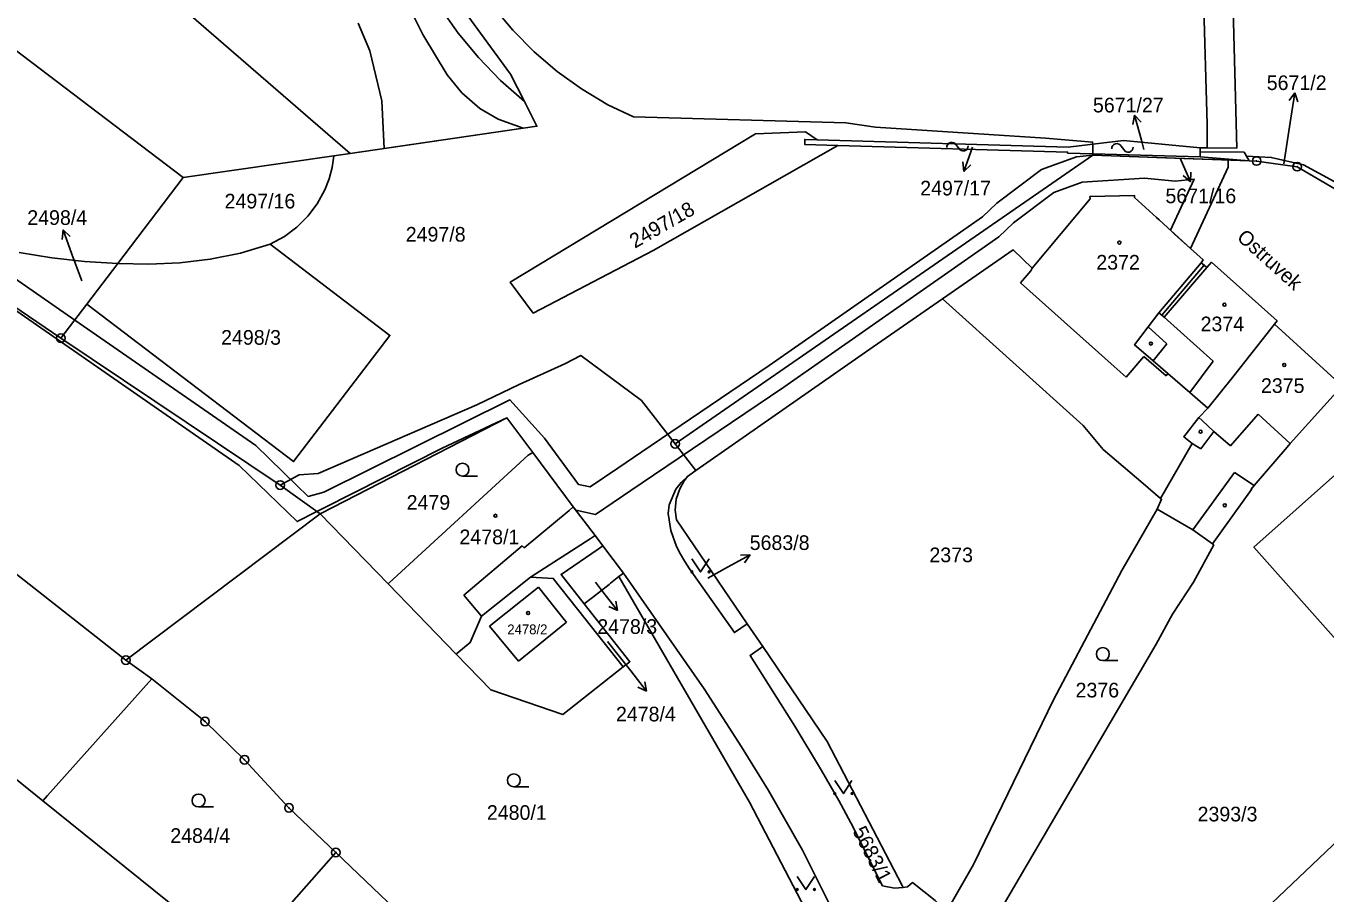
# Model space of a CAD drawing. Extents: x -644096 to -634268, y -1141430 to -1133463.
# Drawn here: x -639182.9 to -639032, y -1138694.8 to -1138594 of the extents above; entities that cross this region are included whole.
import ezdxf

# ---------------------------------------------------------------- set-up
doc = ezdxf.new("R2010")
doc.units = 0
for name, color, linetype in [('_CIVIL_CONSTRUCTION', 7, 'Continuous'), ('B_Hranice _3D', 7, 'Continuous'), ('M_Svah_Nasyp', 7, 'Continuous'), ('M_Svah_Zarez', 7, 'Continuous'), ('svrsek_osa_sjezdy', 7, 'Continuous'), ('svrsek_osa_terminal_VRT', 7, 'Continuous'), ('svrsek_osa_VRT', 7, 'Continuous'), ('svrsek_popisy_VRT', 7, 'Continuous'), ('terminal_VRT', 7, 'Continuous')]:
    doc.layers.add(name, color=color, linetype=linetype)

msp = doc.modelspace()

# ---------------------------------------------------------------- linework, layer by layer
at = {"layer": '_CIVIL_CONSTRUCTION'}
for centre, radius in [((-639040.01, -1138609.72), 0.5), ((-639040.01, -1138609.72), 0.0303), ((-639035.3, -1138610.38), 0.5), ((-639035.3, -1138610.38), 0.0303), ((-639178.86, -1138630.29), 0.5), ((-639178.86, -1138630.29), 0.0303), ((-639107.54, -1138642.57), 0.5), ((-639107.54, -1138642.57), 0.0303), ((-639153.39, -1138647.34), 0.5), ((-639153.39, -1138647.34), 0.0303), ((-639171.31, -1138667.66), 0.5), ((-639171.31, -1138667.66), 0.0303), ((-639162.13, -1138674.79), 0.5), ((-639162.13, -1138674.79), 0.0303), ((-639157.55, -1138679.23), 0.5), ((-639157.55, -1138679.23), 0.0303), ((-639152.38, -1138684.82), 0.5), ((-639152.38, -1138684.82), 0.0303), ((-639146.94, -1138690), 0.5), ((-639146.94, -1138690), 0.0303)]:
    msp.add_circle(centre, radius, dxfattribs=at)
at = {"layer": 'B_Hranice _3D'}
for points in [[(-639144.33, -1138593.73), (-639143, -1138596.94), (-639141.59, -1138602.72), (-639141.31, -1138608.27), (-639125.2, -1138605.92), (-639128.09, -1138604.86), (-639130.21, -1138603.61), (-639132.3, -1138601.82), (-639134.02, -1138599.7), (-639136.84, -1138595.05), (-639138.89, -1138590.89)], [(-639189.22, -1138623.54), (-639158.15, -1138645.06), (-639151.43, -1138651.59), (-639149.14, -1138650.43), (-639148.37, -1138650.04), (-639134.58, -1138643.07), (-639127.07, -1138639.55), (-639124.05, -1138643.57), (-639119.36, -1138649.88), (-639119.08, -1138650.25), (-639116.8, -1138650.75), (-639112.69, -1138647.97), (-639110.06, -1138646.19), (-639094.92, -1138635.96), (-639069.93, -1138618.54), (-639068.23, -1138616.89), (-639063.55, -1138613.38), (-639060.29, -1138612.19), (-639053.05, -1138611.7), (-639049.46, -1138612.05), (-639047.28, -1138611.82), (-639050.03, -1138617.75), (-639047.7, -1138619.86), (-639043.32, -1138610.44), (-639043.33, -1138609.6), (-639046.35, -1138609.49), (-639059.02, -1138609.03), (-639060.93, -1138609.23), (-639064.99, -1138610.72), (-639070.19, -1138614.61), (-639071.85, -1138616.22), (-639096.62, -1138633.48), (-639111.42, -1138643.49), (-639114.21, -1138645.38), (-639117.42, -1138647.55), (-639118.76, -1138647.26), (-639122.69, -1138641.89), (-639126.72, -1138637.44), (-639148.35, -1138648.16), (-639150.14, -1138648.67), (-639151.49, -1138647.36), (-639156.23, -1138642.74), (-639177.25, -1138628.18), (-639187.48, -1138621.1)]]:
    msp.add_lwpolyline(points, dxfattribs=at)
msp.add_lwpolyline([(-639061.67, -1138729.11), (-639043.02, -1138711.42), (-639029.42, -1138698.61), (-639024.39, -1138694.36), (-639021.22, -1138691.58), (-639017.55, -1138695.4), (-639009.24, -1138689.3), (-639019.74, -1138684.25), (-639022.59, -1138681.04), (-639066.4, -1138722.61), (-639064.7, -1138724.38)], close=True, dxfattribs=at)
at = {"layer": 'M_Svah_Nasyp'}
for p, q in [((-639046.31, -1138586.19), (-639045.76, -1138605.46)), ((-639042.3, -1138608.24), (-639042.84, -1138588.24)), ((-639045.76, -1138605.46), (-639045.75, -1138608.21)), ((-639045.75, -1138608.21), (-639046.56, -1138608.21)), ((-639046.56, -1138608.67), (-639041.46, -1138608.7)), ((-639045.75, -1138608.21), (-639042.3, -1138608.24)), ((-639066.08, -1138622.18), (-639066.23, -1138622.48)), ((-639051.35, -1138627.34), (-639046.44, -1138621.53)), ((-639045.79, -1138622.1), (-639050.73, -1138627.87)), ((-639066.23, -1138622.48), (-639067.43, -1138623.86)), ((-639067.43, -1138623.86), (-639056.54, -1138633.58)), ((-639050.73, -1138627.87), (-639051.01, -1138627.63)), ((-639050.73, -1138627.87), (-639045.05, -1138632.96)), ((-639052.59, -1138628.97), (-639050.45, -1138630.96)), ((-639050.45, -1138630.96), (-639052.04, -1138632.92)), ((-639055.16, -1138634.81), (-639053.1, -1138632.43)), ((-639053.1, -1138632.43), (-639050.53, -1138634.65)), ((-639045.05, -1138632.96), (-639047.78, -1138636.61)), ((-639056.54, -1138633.58), (-639055.16, -1138634.81)), ((-639050.53, -1138634.65), (-639050.32, -1138634.41)), ((-639046.34, -1138639.86), (-639046.71, -1138639.51)), ((-639045, -1138641.12), (-639046.34, -1138639.86)), ((-639043.05, -1138642.79), (-639039.85, -1138639.12)), ((-639039.85, -1138639.12), (-639036.1, -1138642.5)), ((-639046.49, -1138643.15), (-639045, -1138641.12)), ((-639045, -1138641.12), (-639043.05, -1138642.79)), ((-639047.51, -1138642.5), (-639046.49, -1138643.15)), ((-639042.58, -1138645.88), (-639047.42, -1138652.56)), ((-639040.28, -1138647.39), (-639042.58, -1138645.88)), ((-639119.86, -1138650.3), (-639125.06, -1138654.65)), ((-639119.86, -1138650.3), (-639119.36, -1138649.88)), ((-639125.31, -1138654.39), (-639132.07, -1138660.14)), ((-639125.06, -1138654.65), (-639125.31, -1138654.39)), ((-639132.07, -1138660.14), (-639130.03, -1138662.55)), ((-639129.1, -1138663.72), (-639123.39, -1138659.2)), ((-639123.39, -1138659.2), (-639120.42, -1138662.96)), ((-639120.42, -1138662.96), (-639120.17, -1138663.27)), ((-639125.74, -1138667.77), (-639129.1, -1138663.72)), ((-639120.17, -1138663.27), (-639125.74, -1138667.77))]:
    msp.add_line(p, q, dxfattribs=at)
msp.add_lwpolyline([(-639041.46, -1138608.7), (-639041.34, -1138608.9), (-639041.18, -1138609.16)], dxfattribs=at)
at = {"layer": 'M_Svah_Zarez'}
for p, q in [((-639074.9, -1138607.85), (-639074.6, -1138608.25)), ((-639055.74, -1138608), (-639055.44, -1138608.4))]:
    msp.add_line(p, q, dxfattribs=at)
for centre in [(-639055.95, -1138619.2), (-639043.75, -1138626.4), (-639052.29, -1138630.91), (-639036.81, -1138633.4), (-639046.52, -1138641.15), (-639043.71, -1138649.69), (-639128.4, -1138650.91), (-639124.61, -1138662.2)]:
    msp.add_circle(centre, 0.175, dxfattribs=at)
for centre, start, end in [((-639075.41, -1138608.14), 29.2914, 181.2189), ((-639074.09, -1138607.96), 209.2914, 1.2189), ((-639056.25, -1138608.29), 29.2914, 181.2189), ((-639054.93, -1138608.11), 209.2914, 1.2189)]:
    msp.add_arc(centre, 0.588, start, end, dxfattribs=at)
at = {"layer": 'svrsek_osa_sjezdy'}
for p, q in [((-639132.23, -1138646.31), (-639130.48, -1138646.31)), ((-639057.87, -1138667.72), (-639056.12, -1138667.72)), ((-639126.27, -1138682.37), (-639124.52, -1138682.37)), ((-639162.88, -1138684.72), (-639161.13, -1138684.72))]:
    msp.add_line(p, q, dxfattribs=at)
for points in [[(-639105.59, -1138655.92), (-639104.59, -1138657.42), (-639103.59, -1138655.92)], [(-639089, -1138681.66), (-639088, -1138683.16), (-639087, -1138681.66)], [(-639093.36, -1138692.8), (-639092.36, -1138694.3), (-639091.36, -1138692.8)]]:
    msp.add_lwpolyline(points, dxfattribs=at)
for centre, radius in [((-639132.23, -1138645.56), 0.75), ((-639105.59, -1138657.42), 0.1), ((-639103.59, -1138657.42), 0.1), ((-639057.87, -1138666.97), 0.75), ((-639126.27, -1138681.62), 0.75), ((-639162.88, -1138683.97), 0.75), ((-639089, -1138683.16), 0.1), ((-639087, -1138683.16), 0.1), ((-639093.36, -1138694.3), 0.1), ((-639091.36, -1138694.3), 0.1)]:
    msp.add_circle(centre, radius, dxfattribs=at)
at = {"layer": 'svrsek_osa_terminal_VRT'}
msp.add_arc((-642050.26, -1145189.6), 8802.25, 41.413152, 75.317049, dxfattribs=at)
at = {"layer": 'svrsek_popisy_VRT'}
for p, q in [((-639035.58, -1138601.8), (-639036.23, -1138602.71)), ((-639036.05, -1138604.76), (-639035.58, -1138601.8)), ((-639035.58, -1138601.8), (-639035.24, -1138602.86)), ((-639054.18, -1138604.39), (-639054.4, -1138605.49)), ((-639053.4, -1138607.29), (-639054.18, -1138604.39)), ((-639054.18, -1138604.39), (-639053.43, -1138605.23)), ((-639036.84, -1138610.03), (-639036.05, -1138604.76)), ((-639053.1, -1138608.39), (-639053.4, -1138607.29)), ((-639072.99, -1138608.1), (-639074.02, -1138610.92)), ((-639074.02, -1138610.92), (-639074.14, -1138609.81)), ((-639074.02, -1138610.92), (-639073.2, -1138610.15)), ((-639048.91, -1138609.38), (-639047.69, -1138612.12)), ((-639047.69, -1138612.12), (-639048.55, -1138611.41)), ((-639047.69, -1138612.12), (-639047.64, -1138611)), ((-639178.61, -1138617.72), (-639178.73, -1138618.83)), ((-639177.58, -1138620.54), (-639178.61, -1138617.72)), ((-639178.61, -1138617.72), (-639177.79, -1138618.49)), ((-639176.44, -1138623.64), (-639177.58, -1138620.54)), ((-639101.46, -1138656.89), (-639098.83, -1138655.44)), ((-639098.83, -1138655.44), (-639099.95, -1138655.48)), ((-639098.83, -1138655.44), (-639099.47, -1138656.36)), ((-639103.75, -1138658.14), (-639101.46, -1138656.89)), ((-639116.79, -1138658.62), (-639116.07, -1138659.55)), ((-639116.07, -1138659.55), (-639114.22, -1138661.92)), ((-639114.22, -1138661.92), (-639115.23, -1138661.43)), ((-639114.22, -1138661.92), (-639114.44, -1138660.82)), ((-639115.41, -1138665.49), (-639112.7, -1138668.91)), ((-639112.7, -1138668.91), (-639110.85, -1138671.28)), ((-639110.85, -1138671.28), (-639111.07, -1138670.18)), ((-639110.85, -1138671.28), (-639111.86, -1138670.79))]:
    msp.add_line(p, q, dxfattribs=at)
at = {"layer": 'terminal_VRT'}
for p, q in [((-639059.02, -1138608.9), (-639059.05, -1138607.77)), ((-639164.66, -1138611.65), (-639147.19, -1138609.13)), ((-639147.19, -1138609.13), (-639145.28, -1138608.85)), ((-639107.54, -1138642.57), (-639059.02, -1138609.03)), ((-639059.02, -1138609.03), (-639059.02, -1138608.9)), ((-639046.56, -1138609.25), (-639059.02, -1138608.9)), ((-639040.86, -1138609.69), (-639059.02, -1138609.03)), ((-639046.56, -1138609.25), (-639040.86, -1138609.69)), ((-639172.26, -1138621.63), (-639164.66, -1138611.65)), ((-639172.26, -1138621.63), (-639175.85, -1138626.34)), ((-639175.85, -1138626.34), (-639178.86, -1138630.29)), ((-639030.09, -1138635.82), (-639037.93, -1138628.65)), ((-639153.39, -1138647.34), (-639178.86, -1138630.29)), ((-639105.14, -1138645.67), (-639107.54, -1138642.57)), ((-639105.14, -1138645.67), (-639106.1, -1138646.34)), ((-639148.77, -1138650.7), (-639153.39, -1138647.34)), ((-639171.31, -1138667.66), (-639148.77, -1138650.7)), ((-639148.77, -1138650.7), (-639140.88, -1138658.82)), ((-639115.92, -1138654.4), (-639116.82, -1138653.21)), ((-639113.54, -1138657.58), (-639115.92, -1138654.4)), ((-639114.06, -1138657.97), (-639113.54, -1138657.58)), ((-639140.88, -1138658.82), (-639132.96, -1138666.96)), ((-639099.18, -1138663.44), (-639097.36, -1138666.1)), ((-639171.31, -1138667.66), (-639168.29, -1138669.83))]:
    msp.add_line(p, q, dxfattribs=at)
for points in [[(-639196.71, -1138512.8), (-639189.16, -1138515.02), (-639178.79, -1138522.4), (-639162.6, -1138540.06), (-639158.76, -1138547.64), (-639148.79, -1138569.34), (-639126.65, -1138599.62), (-639125.04, -1138602.81)], [(-639145.28, -1138608.85), (-639179.89, -1138578.86), (-639210.41, -1138546.76), (-639236.74, -1138562.11), (-639246.33, -1138545.91), (-639262.84, -1138545.41)], [(-639125.04, -1138602.81), (-639127.83, -1138600.36), (-639130.39, -1138597.72), (-639132.74, -1138594.88), (-639134.87, -1138591.85), (-639161.99, -1138549.91)], [(-639215.01, -1138596.54), (-639229.25, -1138585.76), (-639222.36, -1138576.62), (-639217.23, -1138580.53), (-639212.76, -1138575.11), (-639164.66, -1138611.65)], [(-639128.66, -1138591.81), (-639126.39, -1138594.54), (-639123.91, -1138597.03), (-639121.25, -1138599.31), (-639118.4, -1138601.36), (-639115.36, -1138603.18), (-639112.36, -1138604.6), (-639087.71, -1138605.29), (-639084.26, -1138605.81), (-639064.54, -1138607.06), (-639059.06, -1138607.53), (-639059.05, -1138607.77)], [(-639125.04, -1138602.81), (-639123.59, -1138605.68), (-639145.28, -1138608.85)], [(-639178.86, -1138630.29), (-639189.09, -1138623.38), (-639210.53, -1138607.22), (-639209.4, -1138605.68)], [(-639088.64, -1138607.92), (-639110.1, -1138620.12), (-639124.01, -1138627.37), (-639126.69, -1138623.79), (-639098.19, -1138606.58), (-639092.41, -1138606.32), (-639091.04, -1138607.26)], [(-639091.04, -1138607.26), (-639092.48, -1138607.22), (-639092.47, -1138607.81), (-639088.64, -1138607.92)], [(-639091.04, -1138607.26), (-639061.89, -1138608.11), (-639059.05, -1138607.77)], [(-639059.02, -1138608.9), (-639061.96, -1138608.81), (-639061.97, -1138608.69), (-639088.64, -1138607.92)], [(-639059.05, -1138607.77), (-639055.47, -1138607.34), (-639046.56, -1138608.21), (-639046.56, -1138608.67), (-639046.56, -1138609.25)], [(-639147.19, -1138609.13), (-639147.38, -1138610.49), (-639147.73, -1138611.8), (-639148.23, -1138613.08), (-639149.12, -1138614.7), (-639150.2, -1138616.14), (-639151.47, -1138617.39), (-639152.9, -1138618.48), (-639154.55, -1138619.37)], [(-639040.86, -1138609.69), (-639041.18, -1138609.16), (-639038.32, -1138609.31), (-639034.55, -1138610.18), (-639031.02, -1138612.11), (-639028.61, -1138614.29)], [(-639028.61, -1138614.29), (-639035.3, -1138610.38), (-639040.01, -1138609.72), (-639040.86, -1138609.69)], [(-639046.12, -1138621.81), (-639046.44, -1138621.53), (-639046.22, -1138621.21), (-639049.53, -1138618.2), (-639049.84, -1138617.92), (-639051.34, -1138616.56), (-639051.64, -1138616.29), (-639054.19, -1138613.97), (-639054.2, -1138613.72), (-639059.37, -1138613.86), (-639059.36, -1138614.1), (-639066.08, -1138622.18), (-639068.3, -1138620.03), (-639076.49, -1138625.71)], [(-639154.55, -1138619.37), (-639140.66, -1138629.97), (-639151.85, -1138644.61), (-639175.85, -1138626.34)], [(-639154.55, -1138619.37), (-639158.02, -1138620.41), (-639161.53, -1138621.12), (-639165.07, -1138621.53), (-639168.65, -1138621.68), (-639172.26, -1138621.63)], [(-639183.73, -1138620.34), (-639179.93, -1138620.96), (-639176.11, -1138621.39), (-639172.26, -1138621.63)], [(-639045.67, -1138638.43), (-639047.78, -1138636.61), (-639050.32, -1138634.41), (-639052.04, -1138632.92), (-639052.89, -1138632.19), (-639054.19, -1138631.07), (-639052.59, -1138628.97), (-639051.35, -1138627.34), (-639051.01, -1138627.63), (-639046.12, -1138621.81)], [(-639037.93, -1138628.65), (-639037.64, -1138628.26), (-639045.24, -1138621.47), (-639045.79, -1138622.1), (-639046.12, -1138621.81)], [(-639076.49, -1138625.71), (-639084.56, -1138631.31), (-639105.14, -1138645.67)], [(-639076.49, -1138625.71), (-639060.15, -1138640.42), (-639057.82, -1138643.23), (-639053.18, -1138647.18), (-639051.17, -1138648.89)], [(-639045.67, -1138638.43), (-639042.83, -1138634.84), (-639037.93, -1138628.65)], [(-639153.39, -1138647.34), (-639151.18, -1138646.14), (-639148.99, -1138646.01), (-639130.58, -1138638.01), (-639125.66, -1138635.67), (-639120.34, -1138633.26), (-639118.48, -1138632.3), (-639111.46, -1138637.51), (-639107.54, -1138642.57)], [(-639045.15, -1138654.17), (-639040.59, -1138647.87), (-639040.65, -1138647.82), (-639040.28, -1138647.39), (-639036.47, -1138642.94), (-639036.1, -1138642.5), (-639030.09, -1138635.82)], [(-639180.96, -1138684.01), (-639187.49, -1138678.76), (-639200.29, -1138660.55), (-639217.67, -1138640.87), (-639217.16, -1138640.77), (-639213.86, -1138640.14), (-639213.17, -1138638.94), (-639202.13, -1138643.48), (-639171.31, -1138667.66)], [(-639051.17, -1138648.89), (-639047.51, -1138642.5), (-639048.48, -1138641.73), (-639046.71, -1138639.51), (-639045.67, -1138638.43)], [(-639124.05, -1138643.57), (-639127.07, -1138639.55), (-639147.26, -1138649.92), (-639148.77, -1138650.7)], [(-638998.56, -1138671.06), (-639025.23, -1138641.13), (-639040.32, -1138654.55), (-639019.34, -1138678.15), (-639022.59, -1138681.04), (-639019.74, -1138684.25), (-639016.45, -1138681.33), (-639013.65, -1138684.47)], [(-639124.05, -1138643.57), (-639124.62, -1138643.88), (-639140.27, -1138658.26), (-639140.75, -1138658.7), (-639140.88, -1138658.82)], [(-639116.82, -1138653.21), (-639119.36, -1138649.88), (-639124.05, -1138643.57)], [(-639099.18, -1138663.44), (-639100.65, -1138664.48), (-639105.86, -1138657.06), (-639106.4, -1138656.23), (-639106.92, -1138655.37), (-639107.37, -1138654.49), (-639108.05, -1138652.62), (-639108.33, -1138650.64), (-639108.22, -1138649.64), (-639107.45, -1138647.81), (-639106.82, -1138647.03), (-639106.1, -1138646.34)], [(-639106.1, -1138646.34), (-639106.49, -1138646.85), (-639107, -1138647.8), (-639107.41, -1138649), (-639107.54, -1138650.26), (-639107.38, -1138651.39), (-639099.18, -1138663.44)], [(-639051.57, -1138650.14), (-639051.04, -1138649), (-639051.17, -1138648.89)], [(-639077.76, -1138699.12), (-639075.5, -1138695.94), (-639072.9, -1138691.39), (-639063.61, -1138672.26), (-639055.67, -1138657.25), (-639051.57, -1138650.14)], [(-639051.57, -1138650.14), (-639047.42, -1138652.56), (-639045.15, -1138654.17)], [(-639124.32, -1138658.03), (-639117.4, -1138653.58), (-639116.82, -1138653.21)], [(-639115.92, -1138654.4), (-639116.49, -1138654.79), (-639120.78, -1138657.72), (-639118.09, -1138661.13)], [(-639075.9, -1138707.38), (-639074.48, -1138704.76), (-639051.67, -1138665.82), (-639049.8, -1138662.34), (-639047.34, -1138658.63), (-639044.99, -1138654.29), (-639045.15, -1138654.17)], [(-639132.96, -1138666.96), (-639132.88, -1138666.89), (-639131.33, -1138665.63), (-639130.03, -1138662.55), (-639124.32, -1138658.03)], [(-639113.56, -1138668.46), (-639118.87, -1138661.75), (-639121.69, -1138658.18), (-639124.32, -1138658.03)], [(-639118.09, -1138661.13), (-639117.28, -1138660.5), (-639117.13, -1138660.38), (-639115.2, -1138658.87), (-639115.05, -1138658.75), (-639114.06, -1138657.97)], [(-639076.13, -1138722.76), (-639077.39, -1138721.99), (-639080.72, -1138718.38), (-639082.28, -1138715.91), (-639090.63, -1138700.01), (-639098.89, -1138684.16), (-639114.06, -1138657.97)], [(-639076.13, -1138722.76), (-639076.64, -1138721.04), (-639080.83, -1138713.56), (-639084.74, -1138705.64), (-639088.72, -1138697.78), (-639092.75, -1138689.74), (-639096.69, -1138682.82), (-639099.83, -1138677.72), (-639104.18, -1138670.99), (-639113.54, -1138657.58)], [(-639113.56, -1138668.46), (-639112.78, -1138667.85), (-639118.09, -1138661.13)], [(-639081.04, -1138694.08), (-639082.06, -1138694.16), (-639083.45, -1138693.86), (-639087.12, -1138686.57), (-639088.54, -1138683.96), (-639090.53, -1138680.48), (-639093.63, -1138675.33), (-639098.83, -1138667.13), (-639097.36, -1138666.1)], [(-639097.36, -1138666.1), (-639089.89, -1138677.1), (-639081.19, -1138693.84), (-639081.04, -1138694.08)], [(-639132.96, -1138666.96), (-639128.93, -1138671.11), (-639120.57, -1138674), (-639113.56, -1138668.46)], [(-639180.96, -1138684.01), (-639180.41, -1138683.4), (-639168.29, -1138669.83)], [(-639168.29, -1138669.83), (-639162.13, -1138674.79), (-639157.55, -1138679.23), (-639152.38, -1138684.82), (-639146.94, -1138690)], [(-639157.98, -1138702.52), (-639160.14, -1138700.75), (-639180.96, -1138684.01)], [(-639146.94, -1138690), (-639147.75, -1138690.92), (-639157.86, -1138702.39), (-639157.98, -1138702.52)], [(-639146.94, -1138690), (-639135.75, -1138700.68), (-639129.99, -1138708.42), (-639128.96, -1138709.68)], [(-639081.04, -1138694.08), (-639080.57, -1138693.97), (-639079.99, -1138693.5), (-639077.36, -1138695.59), (-639076.43, -1138696.49), (-639078.75, -1138699.26), (-639078.69, -1138699.62), (-639077.76, -1138699.12)]]:
    msp.add_lwpolyline(points, dxfattribs=at)

# ---------------------------------------------------------------- texts
at = {"layer": 'svrsek_osa_VRT'}
for s, height, p in [('5671/2', 1.7, (-639038.84, -1138601.48)), ('5671/27', 1.7, (-639059.02, -1138604.08)), ('2497/17', 1.7, (-639079.08, -1138613.72)), ('5671/16', 1.7, (-639050.6, -1138614.62)), ('2497/16', 1.7, (-639159.86, -1138615.23)), ('2498/4', 1.7, (-639182.77, -1138617.14)), ('2497/8', 1.7, (-639138.82, -1138619.08)), ('2372', 1.7, (-639058.63, -1138622.33)), ('2374', 1.7, (-639046.52, -1138629.49)), ('2498/3', 1.7, (-639160.26, -1138631.05)), ('2375', 1.7, (-639039.51, -1138636.65)), ('2479', 1.7, (-639138.72, -1138650.21)), ('2478/1', 1.7, (-639132.58, -1138654.21)), ('5683/8', 1.7, (-639098.88, -1138654.88)), ('2373', 1.7, (-639078.01, -1138656.3)), ('2478/3', 1.7, (-639116.58, -1138664.62)), ('2478/2', 1.14, (-639127.03, -1138664.67)), ('2376', 1.7, (-639061.04, -1138672)), ('2478/4', 1.7, (-639114.41, -1138674.78)), ('2480/1', 1.7, (-639129.4, -1138686.21)), ('2393/3', 1.7, (-639046.87, -1138686.39)), ('2484/4', 1.7, (-639166.16, -1138688.89))]:
    msp.add_text(s, height=height, dxfattribs=at).set_placement(p)
for s, rotation, p in [('2497/18', 30, (-639112.21, -1138619.91)), ('5683/1', 297, (-639086.98, -1138687.49))]:
    msp.add_text(s, height=1.7, rotation=rotation, dxfattribs=at).set_placement(p)
at = {"layer": 'svrsek_popisy_VRT'}
msp.add_text('Ostruvek', height=1.7, rotation=318, dxfattribs=at).set_placement((-639042.42, -1138618.75))

doc.saveas('drawing.dxf')
